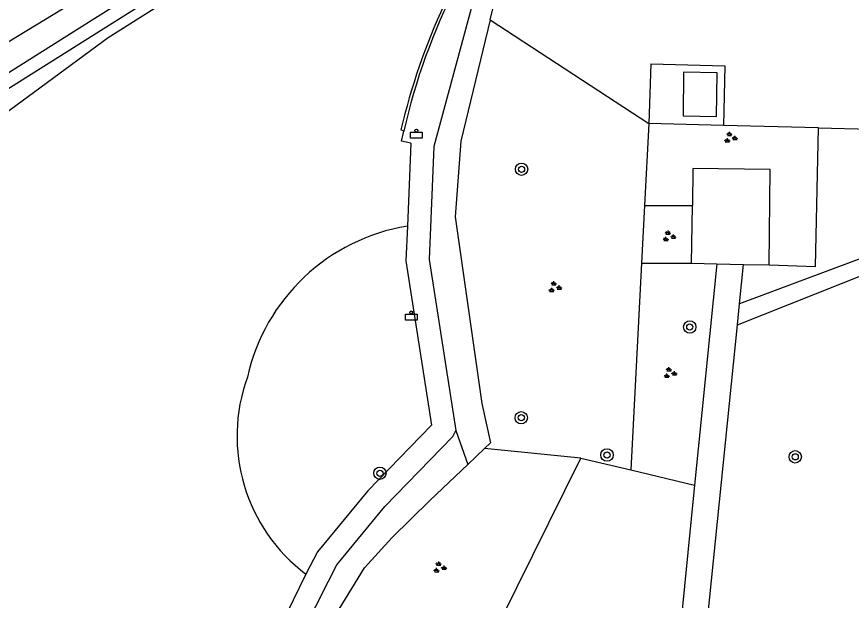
# Model space of a CAD drawing. Extents: x 132999 to 136000, y 398499 to 400501.
# Drawn here: x 133027.5 to 133081.5, y 399987.3 to 400025 of the extents above; entities that cross this region are included whole.
import ezdxf

# ---------------------------------------------------------------- set-up
doc = ezdxf.new("R2010")
doc.units = 0
for name, color, linetype in [('gg-afsc-erfafscheiding', 7, 'Continuous'), ('gg-afsc-hekwerk', 7, 'Continuous'), ('gg-bbg-bijgebouw', 7, 'Continuous'), ('gg-knt-BGT kruinlijn', 7, 'Continuous'), ('gg-knt-bovenkant onderkant talud', 7, 'Continuous'), ('gg-knt-verharding', 7, 'Continuous'), ('gt-grn-groengrens', 7, 'Continuous'), ('gt-grn-weggrens', 7, 'Continuous'), ('gt-symb-afvalbak', 7, 'Continuous'), ('gt-symb-boom', 7, 'Continuous'), ('gt-symb-groenvak', 7, 'Continuous')]:
    doc.layers.add(name, color=color, linetype=linetype)

# ---------------------------------------------------------------- blocks, each defined once
blk = doc.blocks.new('gt0-GRVAK')
at = {"layer": 'gt-symb-groenvak'}
for p, q in [((-0.11, 0.189), (-0.228, 0.24)), ((-0.182, 0.153), (0.088, 0.153)), ((-0.091, 0.211), (-0.156, 0.322)), ((-0.047, 0.214), (-0.047, 0.393)), ((-0.004, 0.211), (0.061, 0.322)), ((0.015, 0.189), (0.133, 0.24)), ((0.262, -0.052), (0.197, 0.059)), ((0.305, -0.049), (0.305, 0.13)), ((0.349, -0.052), (0.414, 0.059)), ((-0.245, -0.228), (-0.363, -0.177)), ((-0.318, -0.264), (-0.047, -0.264)), ((-0.226, -0.206), (-0.291, -0.095)), ((-0.183, -0.203), (-0.183, -0.024)), ((-0.139, -0.206), (-0.074, -0.095)), ((-0.12, -0.228), (-0.002, -0.177)), ((0.243, -0.074), (0.125, -0.023)), ((0.17, -0.11), (0.441, -0.11)), ((0.368, -0.074), (0.486, -0.023))]:
    blk.add_line(p, q, dxfattribs=at)
blk = doc.blocks.new('gt0-ABAK')
at = {"layer": 'gt-symb-afvalbak'}
blk.add_lwpolyline([(0.375, -0.5), (-0.375, -0.5), (-0.375, -0.1), (0.375, -0.1)], close=True, dxfattribs=at)
blk.add_circle((0, 0), 0.1, dxfattribs=at)
blk = doc.blocks.new('gt0-BOOM')
at = {"layer": 'gt-symb-boom'}
for radius in [0.4, 0.2]:
    blk.add_circle((0, 0), radius, dxfattribs=at)

msp = doc.modelspace()

# ---------------------------------------------------------------- linework, layer by layer
at = {"layer": 'gg-afsc-erfafscheiding'}
msp.add_line((133056.705, 399996.071), (133057.783, 399997.092), dxfattribs=at)
for points in [[(133058.142, 400024.795), (133058.313, 400025.502), (133061.374, 400031.021), (133065.655, 400035.454), (133072.009, 400040.579), (133076.143, 400043.364), (133081.359, 400045.865)], [(133058.142, 400024.795), (133056.24, 400016.951), (133055.875, 400012.057), (133057.593, 400000), (133058.172, 399997.46), (133057.783, 399997.092)], [(133045.764, 399974.822), (133045.769, 399975.175), (133045.901, 399977.407), (133046.168, 399979.621), (133046.603, 399981.808), (133047.205, 399983.955), (133047.97, 399986.05), (133050.011, 399989.385), (133051.788, 399991.32), (133054.257, 399993.752), (133056.705, 399996.071)]]:
    msp.add_lwpolyline(points, dxfattribs=at)
at = {"layer": 'gg-afsc-hekwerk'}
for p, q in [((133058.142, 400024.795), (133068.391, 400018.092)), ((133068.391, 400018.092), (133068.118, 400012.807)), ((133073.228, 400017.971), (133068.391, 400018.092)), ((133079.383, 400017.816), (133073.228, 400017.971)), ((133079.383, 400017.816), (133093.298, 400017.457)), ((133068.118, 400012.807), (133067.926, 400009.072)), ((133068.118, 400012.807), (133071.222, 400012.8)), ((133067.926, 400009.072), (133067.236, 399995.709)), ((133067.926, 400009.072), (133071.169, 400009.071)), ((133072.789, 400009.034), (133071.363, 399994.735)), ((133074.264, 400006.434), (133074.523, 400008.995)), ((133074.128, 400005.092), (133074.264, 400006.434)), ((133071.072, 399974.872), (133074.128, 400005.092)), ((133063.999, 399996.473), (133057.783, 399997.092)), ((133058.438, 399985.246), (133063.999, 399996.473)), ((133063.999, 399996.473), (133067.236, 399995.709)), ((133067.236, 399995.709), (133071.363, 399994.735)), ((133071.363, 399994.735), (133069.804, 399979.088))]:
    msp.add_line(p, q, dxfattribs=at)
msp.add_lwpolyline([(133076.177, 400008.957), (133079.175, 400008.859), (133079.383, 400017.816)], dxfattribs=at)
at = {"layer": 'gg-bbg-bijgebouw'}
for p, q in [((133071.169, 400009.071), (133071.222, 400012.8)), ((133071.169, 400009.071), (133072.789, 400009.034)), ((133072.789, 400009.034), (133074.523, 400008.995)), ((133074.523, 400008.995), (133076.177, 400008.957))]:
    msp.add_line(p, q, dxfattribs=at)
for points in [[(133070.612, 400018.589), (133072.785, 400018.54), (133072.823, 400021.375), (133070.643, 400021.404), (133070.612, 400018.589)], [(133076.177, 400008.957), (133076.256, 400015.132), (133071.256, 400015.196), (133071.222, 400012.8)]]:
    msp.add_lwpolyline(points, dxfattribs=at)
at = {"layer": 'gg-knt-BGT kruinlijn'}
msp.add_lwpolyline([(133010.189, 400000), (133013.408, 400013.986), (133014.003, 400015.52), (133039.927, 400031.252), (133041.558, 400034.008), (133046.808, 400053.081), (133046.715, 400055.086), (133046.213, 400056.802), (133030.117, 400087.244), (133029.583, 400089.611), (133029.589, 400091.564), (133029.808, 400093.96), (133038.515, 400137.662), (133043.03, 400160.809), (133043.774, 400163.932)], dxfattribs=at)
at = {"layer": 'gg-knt-bovenkant onderkant talud'}
msp.add_lwpolyline([(133045.874, 400040.358), (133042.981, 400031.264), (133041.835, 400029.696), (133017.779, 400014.562), (133016.533, 400013.1)], dxfattribs=at)
at = {"layer": 'gg-knt-verharding'}
msp.add_line((133068.534, 400021.955), (133068.391, 400018.092), dxfattribs=at)
for points in [[(133062.912, 400034.909), (133057.415, 400027.38), (133054.504, 400016.601), (133054.196, 400009.301), (133055.928, 399998.264)], [(133068.534, 400021.955), (133073.317, 400021.83), (133073.228, 400017.971)], [(133074.128, 400005.092), (133089.148, 400011.06), (133090.679, 400010.645), (133091.46, 400013.501), (133090.024, 400013.997), (133089.445, 400012.109), (133074.264, 400006.434)], [(133047.145, 399987.47), (133048.229, 399989.579), (133051.338, 399993.35), (133055.731, 399997.867), (133055.928, 399998.264)]]:
    msp.add_lwpolyline(points, dxfattribs=at)
msp.add_arc((133069.345, 399975.345), 25.296, 151.3579, 197.8333, dxfattribs=at)
at = {"layer": 'gt-grn-groengrens'}
for p, q in [((133052.557, 400017.606), (133052.37, 400017.676)), ((133053.012, 400016.831), (133052.786, 400011.466))]:
    msp.add_line(p, q, dxfattribs=at)
for points in [[(133032.586, 400024.901), (133041.298, 400030.395), (133042.326, 400031.708), (133043.098, 400034.386), (133045.433, 400041.226)], [(133014.363, 400000), (133017.136, 400011.682), (133033.431, 400023.661), (133042.319, 400029.265), (133043.687, 400031.012), (133044.53, 400033.935), (133045.706, 400037.381), (133047.013, 400034.809), (133048.487, 400032.046), (133059.466, 400033.079)], [(133000, 399950.477), (133009.788, 399992.941), (133013.82, 400011.062), (133014.872, 400013.129), (133017.202, 400015.225), (133032.586, 400024.901)], [(133053.012, 400016.831), (133052.417, 400016.954), (133052.557, 400017.606)], [(133052.786, 400011.466), (133052.691, 400009.216), (133054.356, 399998.605), (133050.22, 399994.352), (133046.969, 399990.409), (133046.228, 399988.967)], [(133046.228, 399988.967), (133045.802, 399988.137), (133044.613, 399985.661), (133044.332, 399984.874)]]:
    msp.add_lwpolyline(points, dxfattribs=at)
for centre, radius, start, end in [((133091.122, 400008.939), 39.527, 138.2532, 167.3333), ((133093.709, 400007.967), 42.464, 143.7464, 166.7836), ((133054.842, 399998.919), 12.714, 99.3064, 167.3202), ((133052.981, 399997.911), 11.207, 160.1828, 232.944)]:
    msp.add_arc(centre, radius, start, end, dxfattribs=at)
at = {"layer": 'gt-grn-weggrens'}
msp.add_line((133055.928, 399998.264), (133056.705, 399996.071), dxfattribs=at)

# ---------------------------------------------------------------- block references
at = {"layer": 'gt-symb-afvalbak'}
for p in [(133053.366, 400017.639), (133053.035, 400005.883)]:
    msp.add_blockref('gt0-ABAK', p, dxfattribs=at)
at = {"layer": 'gt-symb-boom'}
for p in [(133060.169, 400015.139), (133071.048, 400004.948), (133060.15, 399999.084), (133065.696, 399996.676), (133077.867, 399996.557), (133051.012, 399995.496)]:
    msp.add_blockref('gt0-BOOM', p, dxfattribs=at)
at = {"layer": 'gt-symb-groenvak'}
for p in [(133073.663, 400017.167), (133069.688, 400010.793), (133062.304, 400007.511), (133069.751, 400001.958), (133054.857, 399989.399)]:
    msp.add_blockref('gt0-GRVAK', p, dxfattribs=at)

doc.saveas('drawing.dxf')
